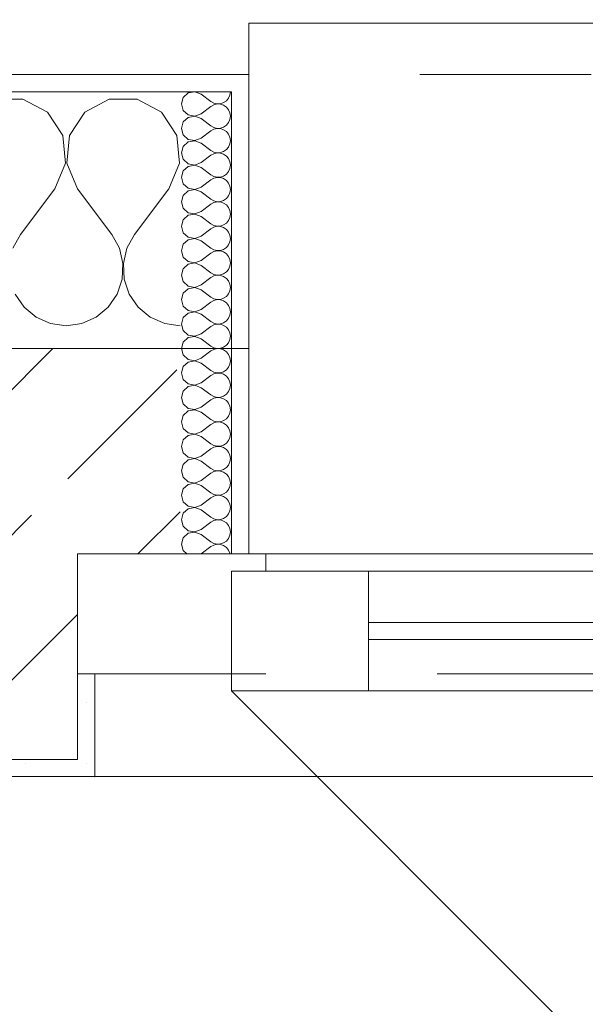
# Model space of a CAD drawing. Header units: metres. Extents: x -3.6 to 84.5, y -11 to 16.8.
# Tile 266 of 656: x 19.106 to 19.437, y 13.312 to 13.887. Entities that reach past the tile are written whole.
import ezdxf

# ---------------------------------------------------------------- set-up
doc = ezdxf.new("R2010")
doc.units = ezdxf.units.M
doc.header["$MEASUREMENT"] = 0
for name, pattern in [('Strichlinie eng', [0.115, 0.075, -0.04]), ('Untersicht', [0.1, 0.075, -0.025]), ('Wipeout_Contour', [1, 0, -1])]:
    doc.linetypes.add(name, pattern=pattern)
for name, color, linetype in [('152 - Bemaßung_ Beschriftung.Ausbau', 7, 'Continuous'), ('603 - Struktur.Bodenplatte_ Decke Roh', 7, 'Continuous'), ('604 - Struktur.Wand Aussen', 7, 'Continuous'), ('650 - Abdeckung.Fußboden Aufbau', 7, 'Continuous'), ('Neubau_653 - Abdeckung.TB Verkofferung', 7, 'Continuous')]:
    doc.layers.add(name, color=color, linetype=linetype)
doc.styles.add('ERSTELLTER_STIL_2', font='txt')
doc.dimstyles.new('ERSTELLTER_STIL__1', dxfattribs={"dimtxt": 0.1, "dimasz": 0.0532, "dimexe": 0.18, "dimexo": 0.0625, "dimgap": 0, "dimtad": 1, "dimzin": 0, "dimdsep": 46, "dimtxsty": 'ERSTELLTER_STIL_2', "dimblk": 'ARROWHEAD_2', "dimblk1": 'ARROWHEAD_2', "dimblk2": 'ARROWHEAD_2', "dimcen": 0.09, "dimse1": 1, "dimse2": 1, "dimclrd": 7, "dimclre": 7, "dimclrt": 7, "dimazin": 0, "dimtfac": 1, "dimtdec": 4, "dimtmove": 0, "dimatfit": 3, "dimfxl": 1, "dimtolj": 1, "dimtzin": 0, "dimarcsym": 0})
doc.dimstyles.new('ERSTELLTER_STIL__3', dxfattribs={"dimtxt": 0.1, "dimasz": 0.0532, "dimexe": 0.18, "dimexo": 0.0625, "dimgap": 0, "dimtad": 1, "dimtih": 1, "dimtoh": 1, "dimzin": 0, "dimdsep": 46, "dimtxsty": 'ERSTELLTER_STIL_2', "dimblk": 'ARROWHEAD_2', "dimblk1": 'ARROWHEAD_2', "dimblk2": 'ARROWHEAD_2', "dimcen": 0.09, "dimse1": 1, "dimse2": 1, "dimclrd": 7, "dimclre": 7, "dimclrt": 7, "dimazin": 0, "dimtfac": 1, "dimtdec": 4, "dimtmove": 0, "dimatfit": 3, "dimfxl": 1, "dimtolj": 1, "dimtzin": 0, "dimarcsym": 0})
pattern_1 = [(0, (0, 0), (0, 0.08660254), [0, -0.05]), (0, (0.025, 0.0433), (0, 0.08660254), [0, -0.05])]
pattern_2 = [(45, (0, 0), (-0.01767767, 0.01767767), [0, -0.025])]

# ---------------------------------------------------------------- blocks, each defined once
blk = doc.blocks.new('*X37')
at = {"layer": '604 - Struktur.Wand Aussen', "color": 7, "linetype": 'Continuous', "lineweight": 5}
for p, q in [((19.10812, 13.84066), (19.09188, 13.84066)), ((19.12243, 13.83299), (19.10812, 13.84066)), ((19.15855, 13.84066), (19.14424, 13.83299)), ((19.17479, 13.84066), (19.15855, 13.84066)), ((19.1891, 13.83299), (19.17479, 13.84066)), ((19.13142, 13.81947), (19.12243, 13.83299)), ((19.14424, 13.83299), (19.13525, 13.81947)), ((19.19808, 13.81947), (19.1891, 13.83299)), ((19.13295, 13.8033), (19.13142, 13.81947)), ((19.13525, 13.81947), (19.13371, 13.8033)), ((19.19962, 13.8033), (19.19808, 13.81947)), ((19.12667, 13.78833), (19.13295, 13.8033)), ((19.13371, 13.8033), (19.14, 13.78833)), ((19.19333, 13.78833), (19.19962, 13.8033)), ((19.12667, 13.78833), (19.10667, 13.76167)), ((19.14, 13.78833), (19.16, 13.76167)), ((19.19333, 13.78833), (19.17333, 13.76167)), ((19.10667, 13.76167), (19.10222, 13.75362)), ((19.16445, 13.75362), (19.16, 13.76167)), ((19.17333, 13.76167), (19.16888, 13.75362)), ((19.16653, 13.74466), (19.16445, 13.75362)), ((19.16888, 13.75362), (19.1668, 13.74466)), ((19.16609, 13.73547), (19.16653, 13.74466)), ((19.1668, 13.74466), (19.16725, 13.73547)), ((19.16315, 13.72676), (19.16609, 13.73547)), ((19.16725, 13.73547), (19.17019, 13.72676)), ((19.10352, 13.72676), (19.10873, 13.71918)), ((19.15794, 13.71918), (19.16315, 13.72676)), ((19.17019, 13.72676), (19.17539, 13.71918)), ((19.10873, 13.71918), (19.11581, 13.71331)), ((19.15086, 13.71331), (19.15794, 13.71918)), ((19.17539, 13.71918), (19.18248, 13.71331)), ((19.11581, 13.71331), (19.12422, 13.7096)), ((19.14244, 13.7096), (19.15086, 13.71331)), ((19.18248, 13.71331), (19.19089, 13.7096)), ((19.12422, 13.7096), (19.13333, 13.70833)), ((19.13333, 13.70833), (19.14244, 13.7096)), ((19.19089, 13.7096), (19.2, 13.70833))]:
    blk.add_line(p, q, dxfattribs=at)
blk = doc.blocks.new('*X59')
at = {"layer": '604 - Struktur.Wand Aussen', "color": 7, "linetype": 'Continuous', "lineweight": 5}
for p, q in [((19.20466, 13.84425), (19.20178, 13.84161)), ((19.2085, 13.84497), (19.20466, 13.84425)), ((19.21214, 13.84357), (19.2085, 13.84497)), ((19.21214, 13.84357), (19.21786, 13.83929)), ((19.22822, 13.84124), (19.22901, 13.84305)), ((19.22901, 13.84305), (19.22929, 13.845)), ((19.20178, 13.84161), (19.20071, 13.83786)), ((19.20071, 13.83786), (19.20178, 13.8341)), ((19.21214, 13.83214), (19.21786, 13.83643)), ((19.21786, 13.83929), (19.21958, 13.83833)), ((19.21958, 13.83738), (19.21786, 13.83643)), ((19.21958, 13.83833), (19.2215, 13.83789)), ((19.2215, 13.83783), (19.21958, 13.83738)), ((19.2215, 13.83789), (19.22347, 13.83798)), ((19.22347, 13.83773), (19.2215, 13.83783)), ((19.22347, 13.83798), (19.22534, 13.83861)), ((19.22534, 13.8371), (19.22347, 13.83773)), ((19.22534, 13.83861), (19.22696, 13.83973)), ((19.22696, 13.83599), (19.22534, 13.8371)), ((19.22696, 13.83973), (19.22822, 13.84124)), ((19.20178, 13.8341), (19.20466, 13.83147)), ((19.20466, 13.83147), (19.2085, 13.83074)), ((19.2085, 13.83069), (19.20466, 13.82996)), ((19.2085, 13.83074), (19.21214, 13.83214)), ((19.21214, 13.82929), (19.2085, 13.83069)), ((19.22822, 13.83447), (19.22696, 13.83599)), ((19.22901, 13.83267), (19.22822, 13.83447)), ((19.22929, 13.83071), (19.22901, 13.83267)), ((19.22901, 13.82876), (19.22929, 13.83071)), ((19.20178, 13.82733), (19.20071, 13.82357)), ((19.20466, 13.82996), (19.20178, 13.82733)), ((19.21214, 13.82929), (19.21786, 13.825)), ((19.21786, 13.825), (19.21958, 13.82405)), ((19.22534, 13.82433), (19.22696, 13.82544)), ((19.22696, 13.82544), (19.22822, 13.82696)), ((19.22822, 13.82696), (19.22901, 13.82876)), ((19.20071, 13.82357), (19.20178, 13.81982)), ((19.20178, 13.81982), (19.20466, 13.81718)), ((19.21214, 13.81786), (19.21786, 13.82214)), ((19.21958, 13.8231), (19.21786, 13.82214)), ((19.21958, 13.82405), (19.2215, 13.8236)), ((19.2215, 13.82354), (19.21958, 13.8231)), ((19.2215, 13.8236), (19.22347, 13.8237)), ((19.22347, 13.82345), (19.2215, 13.82354)), ((19.22347, 13.8237), (19.22534, 13.82433)), ((19.22534, 13.82282), (19.22347, 13.82345)), ((19.22696, 13.8217), (19.22534, 13.82282)), ((19.22822, 13.82018), (19.22696, 13.8217)), ((19.22901, 13.81838), (19.22822, 13.82018)), ((19.20466, 13.81567), (19.20178, 13.81304)), ((19.20466, 13.81718), (19.2085, 13.81646)), ((19.2085, 13.8164), (19.20466, 13.81567)), ((19.2085, 13.81646), (19.21214, 13.81786)), ((19.21214, 13.815), (19.2085, 13.8164)), ((19.21214, 13.815), (19.21786, 13.81071)), ((19.22822, 13.81267), (19.22901, 13.81448)), ((19.22929, 13.81643), (19.22901, 13.81838)), ((19.22901, 13.81448), (19.22929, 13.81643)), ((19.20178, 13.81304), (19.20071, 13.80929)), ((19.20071, 13.80929), (19.20178, 13.80553)), ((19.21214, 13.80357), (19.21786, 13.80786)), ((19.21786, 13.81071), (19.21958, 13.80976)), ((19.21958, 13.80881), (19.21786, 13.80786)), ((19.21958, 13.80976), (19.2215, 13.80931)), ((19.2215, 13.80926), (19.21958, 13.80881)), ((19.2215, 13.80931), (19.22347, 13.80941)), ((19.22347, 13.80916), (19.2215, 13.80926)), ((19.22347, 13.80941), (19.22534, 13.81004)), ((19.22534, 13.80853), (19.22347, 13.80916)), ((19.22534, 13.81004), (19.22696, 13.81116)), ((19.22696, 13.80742), (19.22534, 13.80853)), ((19.22696, 13.81116), (19.22822, 13.81267)), ((19.22822, 13.8059), (19.22696, 13.80742)), ((19.20178, 13.80553), (19.20466, 13.8029)), ((19.20466, 13.8029), (19.2085, 13.80217)), ((19.2085, 13.80211), (19.20466, 13.80139)), ((19.2085, 13.80217), (19.21214, 13.80357)), ((19.21214, 13.80071), (19.2085, 13.80211)), ((19.22901, 13.80409), (19.22822, 13.8059)), ((19.22929, 13.80214), (19.22901, 13.80409)), ((19.22901, 13.80019), (19.22929, 13.80214)), ((19.20178, 13.79876), (19.20071, 13.795)), ((19.20466, 13.80139), (19.20178, 13.79876)), ((19.21214, 13.80071), (19.21786, 13.79643)), ((19.21786, 13.79643), (19.21958, 13.79547)), ((19.22534, 13.79575), (19.22696, 13.79687)), ((19.22696, 13.79687), (19.22822, 13.79839)), ((19.22822, 13.79839), (19.22901, 13.80019)), ((19.20071, 13.795), (19.20178, 13.79124)), ((19.20178, 13.79124), (19.20466, 13.78861)), ((19.21214, 13.78929), (19.21786, 13.79357)), ((19.21958, 13.79453), (19.21786, 13.79357)), ((19.21958, 13.79547), (19.2215, 13.79503)), ((19.2215, 13.79497), (19.21958, 13.79453)), ((19.2215, 13.79503), (19.22347, 13.79512)), ((19.22347, 13.79488), (19.2215, 13.79497)), ((19.22347, 13.79512), (19.22534, 13.79575)), ((19.22534, 13.79425), (19.22347, 13.79488)), ((19.22696, 13.79313), (19.22534, 13.79425)), ((19.22822, 13.79161), (19.22696, 13.79313)), ((19.22901, 13.78981), (19.22822, 13.79161)), ((19.20178, 13.78447), (19.20071, 13.78071)), ((19.20466, 13.7871), (19.20178, 13.78447)), ((19.20466, 13.78861), (19.2085, 13.78789)), ((19.2085, 13.78783), (19.20466, 13.7871)), ((19.2085, 13.78789), (19.21214, 13.78929)), ((19.21214, 13.78643), (19.2085, 13.78783)), ((19.21214, 13.78643), (19.21786, 13.78214)), ((19.22822, 13.7841), (19.22901, 13.78591)), ((19.22929, 13.78786), (19.22901, 13.78981)), ((19.22901, 13.78591), (19.22929, 13.78786)), ((19.20071, 13.78071), (19.20178, 13.77696)), ((19.21214, 13.775), (19.21786, 13.77929)), ((19.21786, 13.78214), (19.21958, 13.78119)), ((19.21958, 13.78024), (19.21786, 13.77929)), ((19.21958, 13.78119), (19.2215, 13.78074)), ((19.2215, 13.78069), (19.21958, 13.78024)), ((19.2215, 13.78074), (19.22347, 13.78084)), ((19.22347, 13.78059), (19.2215, 13.78069)), ((19.22347, 13.78084), (19.22534, 13.78147)), ((19.22534, 13.77996), (19.22347, 13.78059)), ((19.22534, 13.78147), (19.22696, 13.78258)), ((19.22696, 13.77884), (19.22534, 13.77996)), ((19.22696, 13.78258), (19.22822, 13.7841)), ((19.22822, 13.77733), (19.22696, 13.77884)), ((19.20178, 13.77696), (19.20466, 13.77433)), ((19.20466, 13.77433), (19.2085, 13.7736)), ((19.2085, 13.77354), (19.20466, 13.77282)), ((19.2085, 13.7736), (19.21214, 13.775)), ((19.21214, 13.77214), (19.2085, 13.77354)), ((19.22901, 13.77552), (19.22822, 13.77733)), ((19.22929, 13.77357), (19.22901, 13.77552)), ((19.22901, 13.77162), (19.22929, 13.77357)), ((19.20178, 13.77018), (19.20071, 13.76643)), ((19.20466, 13.77282), (19.20178, 13.77018)), ((19.21214, 13.77214), (19.21786, 13.76786)), ((19.21786, 13.76786), (19.21958, 13.7669)), ((19.22347, 13.76655), (19.22534, 13.76718)), ((19.22534, 13.76718), (19.22696, 13.7683)), ((19.22696, 13.7683), (19.22822, 13.76982)), ((19.22822, 13.76982), (19.22901, 13.77162)), ((19.20071, 13.76643), (19.20178, 13.76267)), ((19.20178, 13.76267), (19.20466, 13.76004)), ((19.21214, 13.76071), (19.21786, 13.765)), ((19.21958, 13.76595), (19.21786, 13.765)), ((19.21958, 13.7669), (19.2215, 13.76646)), ((19.2215, 13.7664), (19.21958, 13.76595)), ((19.2215, 13.76646), (19.22347, 13.76655)), ((19.22347, 13.7663), (19.2215, 13.7664)), ((19.22534, 13.76567), (19.22347, 13.7663)), ((19.22696, 13.76456), (19.22534, 13.76567)), ((19.22822, 13.76304), (19.22696, 13.76456)), ((19.22901, 13.76124), (19.22822, 13.76304)), ((19.20178, 13.7559), (19.20071, 13.75214)), ((19.20466, 13.75853), (19.20178, 13.7559)), ((19.20466, 13.76004), (19.2085, 13.75931)), ((19.2085, 13.75926), (19.20466, 13.75853)), ((19.2085, 13.75931), (19.21214, 13.76071)), ((19.21214, 13.75786), (19.2085, 13.75926)), ((19.21214, 13.75786), (19.21786, 13.75357)), ((19.22822, 13.75553), (19.22901, 13.75733)), ((19.22929, 13.75929), (19.22901, 13.76124)), ((19.22901, 13.75733), (19.22929, 13.75929)), ((19.20071, 13.75214), (19.20178, 13.74839)), ((19.21214, 13.74643), (19.21786, 13.75071)), ((19.21786, 13.75357), (19.21958, 13.75262)), ((19.21958, 13.75167), (19.21786, 13.75071)), ((19.21958, 13.75262), (19.2215, 13.75217)), ((19.2215, 13.75211), (19.21958, 13.75167)), ((19.2215, 13.75217), (19.22347, 13.75227)), ((19.22347, 13.75202), (19.2215, 13.75211)), ((19.22347, 13.75227), (19.22534, 13.7529)), ((19.22534, 13.75139), (19.22347, 13.75202)), ((19.22534, 13.7529), (19.22696, 13.75401)), ((19.22696, 13.75027), (19.22534, 13.75139)), ((19.22696, 13.75401), (19.22822, 13.75553)), ((19.22822, 13.74876), (19.22696, 13.75027)), ((19.20178, 13.74839), (19.20466, 13.74575)), ((19.20466, 13.74425), (19.20178, 13.74161)), ((19.20466, 13.74575), (19.2085, 13.74503)), ((19.2085, 13.74497), (19.20466, 13.74425)), ((19.2085, 13.74503), (19.21214, 13.74643)), ((19.21214, 13.74357), (19.2085, 13.74497)), ((19.22901, 13.74695), (19.22822, 13.74876)), ((19.22929, 13.745), (19.22901, 13.74695)), ((19.22901, 13.74305), (19.22929, 13.745)), ((19.20178, 13.74161), (19.20071, 13.73786)), ((19.21214, 13.74357), (19.21786, 13.73929)), ((19.21786, 13.73929), (19.21958, 13.73833)), ((19.22347, 13.73798), (19.22534, 13.73861)), ((19.22534, 13.73861), (19.22696, 13.73973)), ((19.22696, 13.73973), (19.22822, 13.74124)), ((19.22822, 13.74124), (19.22901, 13.74305)), ((19.20071, 13.73786), (19.20178, 13.7341)), ((19.20178, 13.7341), (19.20466, 13.73147)), ((19.21214, 13.73214), (19.21786, 13.73643)), ((19.21958, 13.73738), (19.21786, 13.73643)), ((19.21958, 13.73833), (19.2215, 13.73789)), ((19.2215, 13.73783), (19.21958, 13.73738)), ((19.2215, 13.73789), (19.22347, 13.73798)), ((19.22347, 13.73773), (19.2215, 13.73783)), ((19.22534, 13.7371), (19.22347, 13.73773)), ((19.22696, 13.73599), (19.22534, 13.7371)), ((19.22822, 13.73447), (19.22696, 13.73599)), ((19.22901, 13.73267), (19.22822, 13.73447)), ((19.22929, 13.73071), (19.22901, 13.73267)), ((19.20178, 13.72733), (19.20071, 13.72357)), ((19.20466, 13.72996), (19.20178, 13.72733)), ((19.20466, 13.73147), (19.2085, 13.73074)), ((19.2085, 13.73069), (19.20466, 13.72996)), ((19.2085, 13.73074), (19.21214, 13.73214)), ((19.21214, 13.72929), (19.2085, 13.73069)), ((19.21214, 13.72929), (19.21786, 13.725)), ((19.22696, 13.72544), (19.22822, 13.72696)), ((19.22822, 13.72696), (19.22901, 13.72876)), ((19.22901, 13.72876), (19.22929, 13.73071)), ((19.20071, 13.72357), (19.20178, 13.71982)), ((19.21214, 13.71786), (19.21786, 13.72214)), ((19.21786, 13.725), (19.21958, 13.72405)), ((19.21958, 13.7231), (19.21786, 13.72214)), ((19.21958, 13.72405), (19.2215, 13.7236)), ((19.2215, 13.72354), (19.21958, 13.7231)), ((19.2215, 13.7236), (19.22347, 13.7237)), ((19.22347, 13.72345), (19.2215, 13.72354)), ((19.22347, 13.7237), (19.22534, 13.72433)), ((19.22534, 13.72282), (19.22347, 13.72345)), ((19.22534, 13.72433), (19.22696, 13.72544)), ((19.22696, 13.7217), (19.22534, 13.72282)), ((19.22822, 13.72018), (19.22696, 13.7217)), ((19.20178, 13.71982), (19.20466, 13.71718)), ((19.20466, 13.71567), (19.20178, 13.71304)), ((19.20466, 13.71718), (19.2085, 13.71646)), ((19.2085, 13.7164), (19.20466, 13.71567)), ((19.2085, 13.71646), (19.21214, 13.71786)), ((19.21214, 13.715), (19.2085, 13.7164)), ((19.22901, 13.71838), (19.22822, 13.72018)), ((19.22929, 13.71643), (19.22901, 13.71838)), ((19.22901, 13.71448), (19.22929, 13.71643)), ((19.20178, 13.71304), (19.20071, 13.70929)), ((19.21214, 13.715), (19.21786, 13.71071)), ((19.21786, 13.71071), (19.21958, 13.70976)), ((19.21958, 13.70976), (19.2215, 13.70931)), ((19.22347, 13.70941), (19.22534, 13.71004)), ((19.22534, 13.71004), (19.22696, 13.71116)), ((19.22696, 13.71116), (19.22822, 13.71267)), ((19.22822, 13.71267), (19.22901, 13.71448)), ((19.20071, 13.70929), (19.20178, 13.70553)), ((19.20178, 13.70553), (19.20466, 13.7029)), ((19.21214, 13.70357), (19.21786, 13.70786)), ((19.21958, 13.70881), (19.21786, 13.70786)), ((19.2215, 13.70926), (19.21958, 13.70881)), ((19.2215, 13.70931), (19.22347, 13.70941)), ((19.22347, 13.70916), (19.2215, 13.70926)), ((19.22534, 13.70853), (19.22347, 13.70916)), ((19.22696, 13.70742), (19.22534, 13.70853)), ((19.22822, 13.7059), (19.22696, 13.70742)), ((19.22901, 13.70409), (19.22822, 13.7059)), ((19.22929, 13.70214), (19.22901, 13.70409)), ((19.20178, 13.69876), (19.20071, 13.695)), ((19.20466, 13.70139), (19.20178, 13.69876)), ((19.20466, 13.7029), (19.2085, 13.70217)), ((19.2085, 13.70211), (19.20466, 13.70139)), ((19.2085, 13.70217), (19.21214, 13.70357)), ((19.21214, 13.70071), (19.2085, 13.70211)), ((19.21214, 13.70071), (19.21786, 13.69643)), ((19.22696, 13.69687), (19.22822, 13.69839)), ((19.22822, 13.69839), (19.22901, 13.70019)), ((19.22901, 13.70019), (19.22929, 13.70214)), ((19.20071, 13.695), (19.20178, 13.69124)), ((19.21214, 13.68929), (19.21786, 13.69357)), ((19.21786, 13.69643), (19.21958, 13.69547)), ((19.21958, 13.69453), (19.21786, 13.69357)), ((19.21958, 13.69547), (19.2215, 13.69503)), ((19.2215, 13.69497), (19.21958, 13.69453)), ((19.2215, 13.69503), (19.22347, 13.69512)), ((19.22347, 13.69488), (19.2215, 13.69497)), ((19.22347, 13.69512), (19.22534, 13.69575)), ((19.22534, 13.69425), (19.22347, 13.69488)), ((19.22534, 13.69575), (19.22696, 13.69687)), ((19.22696, 13.69313), (19.22534, 13.69425)), ((19.22822, 13.69161), (19.22696, 13.69313)), ((19.20178, 13.69124), (19.20466, 13.68861)), ((19.20466, 13.6871), (19.20178, 13.68447)), ((19.20466, 13.68861), (19.2085, 13.68789)), ((19.2085, 13.68783), (19.20466, 13.6871)), ((19.2085, 13.68789), (19.21214, 13.68929)), ((19.21214, 13.68643), (19.2085, 13.68783)), ((19.22901, 13.68981), (19.22822, 13.69161)), ((19.22929, 13.68786), (19.22901, 13.68981)), ((19.22901, 13.68591), (19.22929, 13.68786)), ((19.20178, 13.68447), (19.20071, 13.68071)), ((19.21214, 13.68643), (19.21786, 13.68214)), ((19.21786, 13.68214), (19.21958, 13.68119)), ((19.21958, 13.68119), (19.2215, 13.68074)), ((19.22347, 13.68084), (19.22534, 13.68147)), ((19.22534, 13.68147), (19.22696, 13.68258)), ((19.22696, 13.68258), (19.22822, 13.6841)), ((19.22822, 13.6841), (19.22901, 13.68591)), ((19.20071, 13.68071), (19.20178, 13.67696)), ((19.20178, 13.67696), (19.20466, 13.67433)), ((19.21214, 13.675), (19.21786, 13.67929)), ((19.21958, 13.68024), (19.21786, 13.67929)), ((19.2215, 13.68069), (19.21958, 13.68024)), ((19.2215, 13.68074), (19.22347, 13.68084)), ((19.22347, 13.68059), (19.2215, 13.68069)), ((19.22534, 13.67996), (19.22347, 13.68059)), ((19.22696, 13.67884), (19.22534, 13.67996)), ((19.22822, 13.67733), (19.22696, 13.67884)), ((19.22901, 13.67552), (19.22822, 13.67733)), ((19.22929, 13.67357), (19.22901, 13.67552)), ((19.20178, 13.67018), (19.20071, 13.66643)), ((19.20466, 13.67282), (19.20178, 13.67018)), ((19.20466, 13.67433), (19.2085, 13.6736)), ((19.2085, 13.67354), (19.20466, 13.67282)), ((19.2085, 13.6736), (19.21214, 13.675)), ((19.21214, 13.67214), (19.2085, 13.67354)), ((19.21214, 13.67214), (19.21786, 13.66786)), ((19.22696, 13.6683), (19.22822, 13.66982)), ((19.22822, 13.66982), (19.22901, 13.67162)), ((19.22901, 13.67162), (19.22929, 13.67357)), ((19.20071, 13.66643), (19.20178, 13.66267)), ((19.21214, 13.66071), (19.21786, 13.665)), ((19.21786, 13.66786), (19.21958, 13.6669)), ((19.21958, 13.66595), (19.21786, 13.665)), ((19.21958, 13.6669), (19.2215, 13.66646)), ((19.2215, 13.6664), (19.21958, 13.66595)), ((19.2215, 13.66646), (19.22347, 13.66655)), ((19.22347, 13.6663), (19.2215, 13.6664)), ((19.22347, 13.66655), (19.22534, 13.66718)), ((19.22534, 13.66567), (19.22347, 13.6663)), ((19.22534, 13.66718), (19.22696, 13.6683)), ((19.22696, 13.66456), (19.22534, 13.66567)), ((19.22822, 13.66304), (19.22696, 13.66456)), ((19.20178, 13.66267), (19.20466, 13.66004)), ((19.20466, 13.65853), (19.20178, 13.6559)), ((19.20466, 13.66004), (19.2085, 13.65931)), ((19.2085, 13.65926), (19.20466, 13.65853)), ((19.2085, 13.65931), (19.21214, 13.66071)), ((19.21214, 13.65786), (19.2085, 13.65926)), ((19.21214, 13.65786), (19.21786, 13.65357)), ((19.22901, 13.66124), (19.22822, 13.66304)), ((19.22929, 13.65929), (19.22901, 13.66124)), ((19.22901, 13.65733), (19.22929, 13.65929)), ((19.20178, 13.6559), (19.20071, 13.65214)), ((19.20071, 13.65214), (19.20178, 13.64839)), ((19.21786, 13.65357), (19.21958, 13.65262)), ((19.21958, 13.65262), (19.2215, 13.65217)), ((19.2215, 13.65211), (19.21958, 13.65167)), ((19.2215, 13.65217), (19.22347, 13.65227)), ((19.22347, 13.65202), (19.2215, 13.65211)), ((19.22347, 13.65227), (19.22534, 13.6529)), ((19.22534, 13.6529), (19.22696, 13.65401)), ((19.22696, 13.65401), (19.22822, 13.65553)), ((19.22822, 13.65553), (19.22901, 13.65733)), ((19.20178, 13.64839), (19.20466, 13.64575)), ((19.2085, 13.64503), (19.21214, 13.64643)), ((19.21214, 13.64643), (19.21786, 13.65071)), ((19.21958, 13.65167), (19.21786, 13.65071)), ((19.22534, 13.65139), (19.22347, 13.65202)), ((19.22696, 13.65027), (19.22534, 13.65139)), ((19.22822, 13.64876), (19.22696, 13.65027)), ((19.22901, 13.64695), (19.22822, 13.64876)), ((19.22929, 13.645), (19.22901, 13.64695)), ((19.20178, 13.64161), (19.20071, 13.63786)), ((19.20466, 13.64425), (19.20178, 13.64161)), ((19.20466, 13.64575), (19.2085, 13.64503)), ((19.2085, 13.64497), (19.20466, 13.64425)), ((19.21214, 13.64357), (19.2085, 13.64497)), ((19.21214, 13.64357), (19.21786, 13.63929)), ((19.22696, 13.63973), (19.22822, 13.64124)), ((19.22822, 13.64124), (19.22901, 13.64305)), ((19.22901, 13.64305), (19.22929, 13.645)), ((19.20071, 13.63786), (19.20178, 13.6341)), ((19.21214, 13.63214), (19.21786, 13.63643)), ((19.21786, 13.63929), (19.21958, 13.63833)), ((19.21958, 13.63738), (19.21786, 13.63643)), ((19.21958, 13.63833), (19.2215, 13.63789)), ((19.2215, 13.63783), (19.21958, 13.63738)), ((19.2215, 13.63789), (19.22347, 13.63798)), ((19.22347, 13.63773), (19.2215, 13.63783)), ((19.22347, 13.63798), (19.22534, 13.63861)), ((19.22534, 13.6371), (19.22347, 13.63773)), ((19.22534, 13.63861), (19.22696, 13.63973)), ((19.22696, 13.63599), (19.22534, 13.6371)), ((19.22822, 13.63447), (19.22696, 13.63599)), ((19.20178, 13.6341), (19.20466, 13.63147)), ((19.20466, 13.62996), (19.20178, 13.62733)), ((19.20466, 13.63147), (19.2085, 13.63074)), ((19.2085, 13.63069), (19.20466, 13.62996)), ((19.2085, 13.63074), (19.21214, 13.63214)), ((19.21214, 13.62929), (19.2085, 13.63069)), ((19.21214, 13.62929), (19.21786, 13.625)), ((19.22901, 13.63267), (19.22822, 13.63447)), ((19.22929, 13.63071), (19.22901, 13.63267)), ((19.22901, 13.62876), (19.22929, 13.63071)), ((19.20178, 13.62733), (19.20071, 13.62357)), ((19.20071, 13.62357), (19.20178, 13.61982)), ((19.21786, 13.625), (19.21958, 13.62405)), ((19.21958, 13.62405), (19.2215, 13.6236)), ((19.2215, 13.62354), (19.21958, 13.6231)), ((19.2215, 13.6236), (19.22347, 13.6237)), ((19.22347, 13.62345), (19.2215, 13.62354)), ((19.22347, 13.6237), (19.22534, 13.62433)), ((19.22534, 13.62282), (19.22347, 13.62345)), ((19.22534, 13.62433), (19.22696, 13.62544)), ((19.22696, 13.62544), (19.22822, 13.62696)), ((19.22822, 13.62696), (19.22901, 13.62876)), ((19.20178, 13.61982), (19.20466, 13.61718)), ((19.2085, 13.61646), (19.21214, 13.61786)), ((19.21214, 13.61786), (19.21786, 13.62214)), ((19.21958, 13.6231), (19.21786, 13.62214)), ((19.22696, 13.6217), (19.22534, 13.62282)), ((19.22822, 13.62018), (19.22696, 13.6217)), ((19.22901, 13.61838), (19.22822, 13.62018)), ((19.22929, 13.61643), (19.22901, 13.61838)), ((19.20178, 13.61304), (19.20071, 13.60929)), ((19.20466, 13.61567), (19.20178, 13.61304)), ((19.20466, 13.61718), (19.2085, 13.61646)), ((19.2085, 13.6164), (19.20466, 13.61567)), ((19.21214, 13.615), (19.2085, 13.6164)), ((19.21214, 13.615), (19.21786, 13.61071)), ((19.22696, 13.61116), (19.22822, 13.61267)), ((19.22822, 13.61267), (19.22901, 13.61448)), ((19.22901, 13.61448), (19.22929, 13.61643)), ((19.20071, 13.60929), (19.20178, 13.60553)), ((19.21214, 13.60357), (19.21786, 13.60786)), ((19.21786, 13.61071), (19.21958, 13.60976)), ((19.21958, 13.60881), (19.21786, 13.60786)), ((19.21958, 13.60976), (19.2215, 13.60931)), ((19.2215, 13.60926), (19.21958, 13.60881)), ((19.2215, 13.60931), (19.22347, 13.60941)), ((19.22347, 13.60916), (19.2215, 13.60926)), ((19.22347, 13.60941), (19.22534, 13.61004)), ((19.22534, 13.60853), (19.22347, 13.60916)), ((19.22534, 13.61004), (19.22696, 13.61116)), ((19.22696, 13.60742), (19.22534, 13.60853)), ((19.22822, 13.6059), (19.22696, 13.60742)), ((19.20178, 13.60553), (19.20466, 13.6029)), ((19.20466, 13.60139), (19.20178, 13.59876)), ((19.20466, 13.6029), (19.2085, 13.60217)), ((19.2085, 13.60211), (19.20466, 13.60139)), ((19.2085, 13.60217), (19.21214, 13.60357)), ((19.21214, 13.60071), (19.2085, 13.60211)), ((19.21214, 13.60071), (19.21786, 13.59643)), ((19.22901, 13.60409), (19.22822, 13.6059)), ((19.22929, 13.60214), (19.22901, 13.60409)), ((19.22901, 13.60019), (19.22929, 13.60214)), ((19.20178, 13.59876), (19.20071, 13.595)), ((19.20071, 13.595), (19.20178, 13.59124)), ((19.21786, 13.59643), (19.21958, 13.59547)), ((19.21958, 13.59547), (19.2215, 13.59503)), ((19.2215, 13.59497), (19.21958, 13.59453)), ((19.2215, 13.59503), (19.22347, 13.59512)), ((19.22347, 13.59488), (19.2215, 13.59497)), ((19.22347, 13.59512), (19.22534, 13.59575)), ((19.22534, 13.59425), (19.22347, 13.59488)), ((19.22534, 13.59575), (19.22696, 13.59687)), ((19.22696, 13.59687), (19.22822, 13.59839)), ((19.22822, 13.59839), (19.22901, 13.60019)), ((19.20178, 13.59124), (19.20466, 13.58861)), ((19.2085, 13.58789), (19.21214, 13.58929)), ((19.21214, 13.58929), (19.21786, 13.59357)), ((19.21958, 13.59453), (19.21786, 13.59357)), ((19.22696, 13.59313), (19.22534, 13.59425)), ((19.22822, 13.59161), (19.22696, 13.59313)), ((19.22901, 13.58981), (19.22822, 13.59161)), ((19.22929, 13.58786), (19.22901, 13.58981)), ((19.20178, 13.58447), (19.20071, 13.58071)), ((19.20466, 13.5871), (19.20178, 13.58447)), ((19.20466, 13.58861), (19.2085, 13.58789)), ((19.2085, 13.58783), (19.20466, 13.5871)), ((19.21214, 13.58643), (19.2085, 13.58783)), ((19.21214, 13.58643), (19.21786, 13.58214)), ((19.22696, 13.58258), (19.22822, 13.5841)), ((19.22822, 13.5841), (19.22901, 13.58591)), ((19.22901, 13.58591), (19.22929, 13.58786)), ((19.20071, 13.58071), (19.20178, 13.57696)), ((19.21214, 13.575), (19.21786, 13.57929)), ((19.21786, 13.58214), (19.21958, 13.58119)), ((19.21958, 13.58024), (19.21786, 13.57929)), ((19.21958, 13.58119), (19.2215, 13.58074)), ((19.2215, 13.58069), (19.21958, 13.58024)), ((19.2215, 13.58074), (19.22347, 13.58084)), ((19.22347, 13.58059), (19.2215, 13.58069)), ((19.22347, 13.58084), (19.22534, 13.58147)), ((19.22534, 13.57996), (19.22347, 13.58059)), ((19.22534, 13.58147), (19.22696, 13.58258)), ((19.22696, 13.57884), (19.22534, 13.57996)), ((19.22822, 13.57733), (19.22696, 13.57884)), ((19.20178, 13.57696), (19.20392, 13.575)), ((19.22901, 13.57552), (19.22822, 13.57733)), ((19.22909, 13.575), (19.22901, 13.57552))]:
    blk.add_line(p, q, dxfattribs=at)
blk = doc.blocks.new('*D332')
at = {"layer": '152 - Bemaßung_ Beschriftung.Ausbau', "color": 7, "linetype": 'Continuous', "lineweight": 5}
for p, q in [((17.94, 14.8025), (17.94, 14.9075)), ((15.56021, 14.89), (15.51979, 14.82)), ((17.96021, 14.89), (17.91979, 14.82)), ((15.54, 14.855), (17.94, 14.855)), ((17.94, 14.855), (19.14, 14.855))]:
    blk.add_line(p, q, dxfattribs=at)
at = {"layer": '152 - Bemaßung_ Beschriftung.Ausbau', "color": 7, "lineweight": 5, "char_height": 0.1, "attachment_point": 7, "style": 'ERSTELLTER_STIL_2'}
for s, insert in [('\\A1;{\\pql;\\fArial|b0|i0|c0|p38;2,40}', (16.60697, 14.875)), ('\\A1;{\\pql;\\fArial|b0|i0|c0|p38;2,01}', (16.60697, 14.735))]:
    blk.add_mtext(s, dxfattribs=dict(at, insert=insert))
blk = doc.blocks.new('ARROWHEAD_2')
at = {"color": 0, "linetype": 'Continuous', "lineweight": 0}
for p, q in [((-0.378, -0.655), (0.378, 0.655)), ((0, 0), (-1, 0))]:
    blk.add_line(p, q, dxfattribs=at)
blk = doc.blocks.new('*D333')
at = {"layer": '152 - Bemaßung_ Beschriftung.Ausbau', "color": 7, "linetype": 'Continuous', "lineweight": 5}
for p, q in [((19.14, 14.8025), (19.14, 14.9075)), ((17.96021, 14.89), (17.91979, 14.82)), ((19.16021, 14.89), (19.11979, 14.82)), ((17.94, 14.855), (19.14, 14.855)), ((19.14, 14.855), (21.54, 14.855))]:
    blk.add_line(p, q, dxfattribs=at)
at = {"layer": '152 - Bemaßung_ Beschriftung.Ausbau', "color": 7, "lineweight": 5, "insert": (18.40697, 14.875), "char_height": 0.1, "attachment_point": 7, "style": 'ERSTELLTER_STIL_2'}
blk.add_mtext('\\A1;{\\pql;\\fArial|b0|i0|c0|p38;1,20}', dxfattribs=at)
blk = doc.blocks.new('*D334')
at = {"layer": '152 - Bemaßung_ Beschriftung.Ausbau', "color": 7, "linetype": 'Continuous', "lineweight": 5}
for p, q in [((21.54, 14.8025), (21.54, 14.9075)), ((19.16021, 14.89), (19.11979, 14.82)), ((21.56021, 14.89), (21.51979, 14.82)), ((19.14, 14.855), (21.54, 14.855)), ((21.54, 14.855), (22.74, 14.855))]:
    blk.add_line(p, q, dxfattribs=at)
at = {"layer": '152 - Bemaßung_ Beschriftung.Ausbau', "color": 7, "lineweight": 5, "char_height": 0.1, "attachment_point": 7, "style": 'ERSTELLTER_STIL_2'}
for s, insert in [('\\A1;{\\pql;\\fArial|b0|i0|c0|p38;2,40}', (20.20697, 14.875)), ('\\A1;{\\pql;\\fArial|b0|i0|c0|p38;2,01}', (20.20697, 14.735))]:
    blk.add_mtext(s, dxfattribs=dict(at, insert=insert))
blk = doc.blocks.new('*D372')
at = {"layer": '152 - Bemaßung_ Beschriftung.Ausbau', "color": 7, "linetype": 'Continuous', "lineweight": 5}
for p, q in [((18.6, 15.3025), (18.6, 15.4075)), ((22.03, 15.3025), (22.03, 15.4075)), ((18.62021, 15.39), (18.57979, 15.32)), ((22.05021, 15.39), (22.00979, 15.32)), ((18.48, 15.355), (18.6, 15.355)), ((18.6, 15.355), (22.03, 15.355)), ((22.03, 15.355), (22.25, 15.355))]:
    blk.add_line(p, q, dxfattribs=at)
at = {"layer": '152 - Bemaßung_ Beschriftung.Ausbau', "color": 7, "lineweight": 5, "insert": (20.18197, 15.375), "char_height": 0.1, "attachment_point": 7, "style": 'ERSTELLTER_STIL_2'}
blk.add_mtext('\\A1;{\\pql;\\fArial|b0|i0|c0|p38;3,43}', dxfattribs=at)
blk = doc.blocks.new('*D408')
at = {"layer": '152 - Bemaßung_ Beschriftung.Ausbau', "color": 7, "linetype": 'Continuous', "lineweight": 5}
for p, q in [((18.67999, 15.8025), (18.67999, 15.9075)), ((18.4002, 15.89), (18.35978, 15.82)), ((18.7002, 15.89), (18.65978, 15.82)), ((18.37999, 15.855), (18.67999, 15.855)), ((18.67999, 15.855), (21.97999, 15.855))]:
    blk.add_line(p, q, dxfattribs=at)
at = {"layer": '152 - Bemaßung_ Beschriftung.Ausbau', "color": 7, "lineweight": 5, "insert": (18.4541, 15.875), "char_height": 0.1, "attachment_point": 7, "style": 'ERSTELLTER_STIL_2'}
blk.add_mtext('\\A1;{\\pql;\\fArial|b0|i0|c0|p38;30}', dxfattribs=at)
blk = doc.blocks.new('*D409')
at = {"layer": '152 - Bemaßung_ Beschriftung.Ausbau', "color": 7, "linetype": 'Continuous', "lineweight": 5}
for p, q in [((21.97999, 15.8025), (21.97999, 15.9075)), ((18.7002, 15.89), (18.65978, 15.82)), ((22.0002, 15.89), (21.95978, 15.82)), ((18.67999, 15.855), (21.97999, 15.855)), ((21.97999, 15.855), (22.27999, 15.855))]:
    blk.add_line(p, q, dxfattribs=at)
at = {"layer": '152 - Bemaßung_ Beschriftung.Ausbau', "color": 7, "lineweight": 5, "insert": (20.19696, 15.875), "char_height": 0.1, "attachment_point": 7, "style": 'ERSTELLTER_STIL_2'}
blk.add_mtext('\\A1;{\\pql;\\fArial|b0|i0|c0|p38;3,30}', dxfattribs=at)
blk = doc.blocks.new('*D463')
at = {"layer": '152 - Bemaßung_ Beschriftung.Ausbau', "color": 7, "linetype": 'Continuous', "lineweight": 5}
for p, q in [((-1.175, 13.695), (-1.175, 13.845)), ((-1.21, 13.71521), (-1.14, 13.67479))]:
    blk.add_line(p, q, dxfattribs=at)
blk = doc.blocks.new('*D464')
at = {"layer": '152 - Bemaßung_ Beschriftung.Ausbau', "color": 7, "linetype": 'Continuous', "lineweight": 5}
for p, q in [((-1.175, 13.845), (-1.175, 13.87923)), ((-1.14, 13.82479), (-1.21, 13.86521)), ((-1.1225, 13.845), (-1.2275, 13.845)), ((-1.175, 13.695), (-1.175, 13.845)), ((-1.21, 13.71521), (-1.14, 13.67479))]:
    blk.add_line(p, q, dxfattribs=at)
blk = doc.blocks.new('*D476')
at = {"layer": '152 - Bemaßung_ Beschriftung.Ausbau', "color": 7, "linetype": 'Continuous', "lineweight": 5}
for p, q in [((-2.175, 13.455), (-2.175, 13.695)), ((-2.21, 13.47521), (-2.14, 13.43479)), ((-2.14, 13.42978), (-2.21, 13.47019)), ((-2.1225, 13.455), (-2.2275, 13.455)), ((-2.175, 13.44998), (-2.175, 13.455))]:
    blk.add_line(p, q, dxfattribs=at)
blk = doc.blocks.new('*D477')
at = {"layer": '152 - Bemaßung_ Beschriftung.Ausbau', "color": 7, "linetype": 'Continuous', "lineweight": 5}
for p, q in [((-2.175, 13.695), (-2.175, 13.845)), ((-2.21, 13.71521), (-2.14, 13.67479)), ((-2.1225, 13.695), (-2.2275, 13.695)), ((-2.175, 13.455), (-2.175, 13.695)), ((-2.21, 13.47521), (-2.14, 13.43479)), ((-2.14, 13.42978), (-2.21, 13.47019))]:
    blk.add_line(p, q, dxfattribs=at)
at = {"layer": '152 - Bemaßung_ Beschriftung.Ausbau', "color": 7, "lineweight": 5, "insert": (-2.195, 13.49911), "char_height": 0.1, "attachment_point": 7, "rotation": 90, "style": 'ERSTELLTER_STIL_2'}
blk.add_mtext('\\A1;{\\pql;\\fArial|b0|i0|c0|p38;24}', dxfattribs=at)
blk = doc.blocks.new('*D478')
at = {"layer": '152 - Bemaßung_ Beschriftung.Ausbau', "color": 7, "linetype": 'Continuous', "lineweight": 5}
for p, q in [((-2.175, 13.695), (-2.175, 13.845)), ((-2.21, 13.71521), (-2.14, 13.67479))]:
    blk.add_line(p, q, dxfattribs=at)
blk = doc.blocks.new('*D479')
at = {"layer": '152 - Bemaßung_ Beschriftung.Ausbau', "color": 7, "linetype": 'Continuous', "lineweight": 5}
for p, q in [((-2.175, 13.845), (-2.175, 13.87923)), ((-2.14, 13.82479), (-2.21, 13.86521)), ((-2.1225, 13.845), (-2.2275, 13.845)), ((-2.175, 13.695), (-2.175, 13.845)), ((-2.21, 13.71521), (-2.14, 13.67479))]:
    blk.add_line(p, q, dxfattribs=at)
at = {"layer": '152 - Bemaßung_ Beschriftung.Ausbau', "color": 7, "lineweight": 5, "insert": (-2.195, 13.86523), "char_height": 0.1, "attachment_point": 7, "rotation": 90, "style": 'ERSTELLTER_STIL_2'}
blk.add_mtext('\\A1;{\\pql;\\fArial|b0|i0|c0|p38;15}', dxfattribs=at)
blk = doc.blocks.new('*D648')
at = {"layer": '152 - Bemaßung_ Beschriftung.Ausbau', "color": 7, "linetype": 'Continuous', "lineweight": 5}
for p, q in [((-1.675, 13.455), (-1.675, 13.695)), ((-1.71, 13.47521), (-1.64, 13.43479)), ((-1.6225, 13.455), (-1.7275, 13.455)), ((-1.675, 0.245), (-1.675, 13.455)), ((-1.71, 0.26521), (-1.64, 0.22479)), ((-1.6225, 0.245), (-1.7275, 0.245)), ((-1.675, 0.005), (-1.675, 0.245))]:
    blk.add_line(p, q, dxfattribs=at)
at = {"layer": '152 - Bemaßung_ Beschriftung.Ausbau', "color": 7, "lineweight": 5, "insert": (-1.695, 6.67903), "char_height": 0.1, "attachment_point": 7, "rotation": 90, "style": 'ERSTELLTER_STIL_2'}
blk.add_mtext('\\A1;{\\pql;\\fArial|b0|i0|c0|p38;13,21}', dxfattribs=at)
blk = doc.blocks.new('*D649')
at = {"layer": '152 - Bemaßung_ Beschriftung.Ausbau', "color": 7, "linetype": 'Continuous', "lineweight": 5}
for p, q in [((-1.675, 13.695), (-1.675, 13.845)), ((-1.71, 13.71521), (-1.64, 13.67479)), ((-1.6225, 13.695), (-1.7275, 13.695)), ((-1.675, 13.455), (-1.675, 13.695)), ((-1.71, 13.47521), (-1.64, 13.43479))]:
    blk.add_line(p, q, dxfattribs=at)
at = {"layer": '152 - Bemaßung_ Beschriftung.Ausbau', "color": 7, "lineweight": 5, "insert": (-1.695, 13.49911), "char_height": 0.1, "attachment_point": 7, "rotation": 90, "style": 'ERSTELLTER_STIL_2'}
blk.add_mtext('\\A1;{\\pql;\\fArial|b0|i0|c0|p38;24}', dxfattribs=at)
blk = doc.blocks.new('*D650')
at = {"layer": '152 - Bemaßung_ Beschriftung.Ausbau', "color": 7, "linetype": 'Continuous', "lineweight": 5}
for p, q in [((-1.675, 13.695), (-1.675, 13.845)), ((-1.71, 13.71521), (-1.64, 13.67479))]:
    blk.add_line(p, q, dxfattribs=at)
blk = doc.blocks.new('*D651')
at = {"layer": '152 - Bemaßung_ Beschriftung.Ausbau', "color": 7, "linetype": 'Continuous', "lineweight": 5}
for p, q in [((-1.675, 13.845), (-1.675, 13.87923)), ((-1.64, 13.82479), (-1.71, 13.86521)), ((-1.6225, 13.845), (-1.7275, 13.845)), ((-1.675, 13.695), (-1.675, 13.845)), ((-1.71, 13.71521), (-1.64, 13.67479))]:
    blk.add_line(p, q, dxfattribs=at)
at = {"layer": '152 - Bemaßung_ Beschriftung.Ausbau', "color": 7, "lineweight": 5, "insert": (-1.695, 13.86523), "char_height": 0.1, "attachment_point": 7, "rotation": 90, "style": 'ERSTELLTER_STIL_2'}
blk.add_mtext('\\A1;{\\pql;\\fArial|b0|i0|c0|p38;15}', dxfattribs=at)

msp = doc.modelspace()

# ---------------------------------------------------------------- hatches: boundary and pattern name
at = {"layer": '604 - Struktur.Wand Aussen', "linetype": 'Continuous', "lineweight": 0, "true_color": 0x000000}
h = msp.add_hatch(dxfattribs=at)
h.set_pattern_fill('Verputz_0001', color=18, style=0, pattern_type=2)
h.set_pattern_definition(pattern_1)
h.paths.add_polyline_path([(17.85, 13.845), (19.23, 13.845), (19.23, 13.855), (17.85, 13.855)])
h = msp.add_hatch(dxfattribs=at)
h.set_pattern_fill('Verputz_0001', color=18, style=0, pattern_type=2)
h.set_pattern_definition(pattern_1)
h.paths.add_polyline_path([(19.23, 13.855), (19.23, 13.575), (19.24, 13.575), (19.24, 13.855)])
h = msp.add_hatch(dxfattribs=at)
h.set_pattern_fill('Beton__Stahlbeton_0001', color=18, style=0, pattern_type=2)
h.set_pattern_definition([(45, (0, 0), (-0.0848528, 0.0848528), []), (45, (-0.04243, 0.04243), (-0.0848528, 0.0848528), [0.09, -0.03])])
h.paths.add_polyline_path([(17.88, 13.695), (17.88, 13.575), (17.94, 13.575), (17.94, 13.505), (17.94, 13.455), (19.14, 13.455), (19.14, 13.505), (19.14, 13.575), (19.2, 13.575), (19.2, 13.695)])
h = msp.add_hatch(dxfattribs=at)
h.set_pattern_fill('Gips_0001', color=18, style=0, pattern_type=2)
h.set_pattern_definition(pattern_2)
h.paths.add_polyline_path([(19.14, 13.445), (19.15, 13.445), (19.15, 13.505), (19.14, 13.505)])
h = msp.add_hatch(dxfattribs=at)
h.set_pattern_fill('Gips_0001', color=18, style=0, pattern_type=2)
h.set_pattern_definition(pattern_2)
h.paths.add_polyline_path([(18.68999, 13.445), (19.14, 13.445), (19.14, 13.455), (18.68999, 13.455)])

# ---------------------------------------------------------------- linework, layer by layer
at = {"layer": '603 - Struktur.Bodenplatte_ Decke Roh', "color": 7, "linetype": 'Continuous', "lineweight": 18, "flags": 128}
msp.add_lwpolyline([(62.27503, 0.005), (62.27503, 13.695), (50.77999, 13.695), (50.77999, 12.99998), (50.84002, 12.99998), (50.84002, 8.58498), (49.03003, 8.58498), (49.03003, 8.72498), (47.41003, 8.72498), (47.41003, 12.99998), (47.47999, 12.99998), (47.47999, 13.695), (14.77999, 13.695), (14.77999, 12.99998), (14.84, 12.99998), (14.84, 8.58498), (13.03, 8.58498), (13.03, 8.72498), (11.41, 8.72498), (11.41, 12.99998), (11.47999, 12.99998), (11.47999, 13.695), (-0.015, 13.695), (-0.015, 0.005)], dxfattribs=at)
at = {"layer": '604 - Struktur.Wand Aussen', "color": 7, "linetype": 'Continuous', "lineweight": 5}
for p, q in [((19.23, 13.855), (19.24, 13.855)), ((19.24, 13.855), (19.24, 13.845)), ((19.2, 13.845), (17.88, 13.845)), ((19.2, 13.845), (19.23, 13.845)), ((19.23, 13.575), (19.23, 13.845)), ((19.23, 13.845), (19.23, 13.575)), ((19.24, 13.845), (19.24, 13.705)), ((19.24, 13.705), (19.24, 13.695)), ((19.24, 13.695), (19.24, 13.575)), ((19.2, 13.575), (19.23, 13.575)), ((19.2, 13.575), (19.23, 13.575)), ((19.2, 13.575), (19.23, 13.575)), ((19.23, 13.575), (19.24, 13.575)), ((19.14, 13.505), (19.15, 13.505)), ((19.14, 13.505), (19.15, 13.505)), ((19.14, 13.505), (19.15, 13.505)), ((19.15, 13.505), (19.15, 13.455)), ((19.15, 13.505), (19.15, 13.455)), ((19.15, 13.455), (19.15, 13.445)), ((19.15, 13.455), (19.15, 13.445)), ((19.14, 13.445), (19.15, 13.445))]:
    msp.add_line(p, q, dxfattribs=at)
at = {"layer": '604 - Struktur.Wand Aussen', "color": 7, "linetype": 'Continuous', "lineweight": 13}
for p, q in [((19.2, 13.695), (17.88, 13.695)), ((19.2, 13.575), (19.14, 13.575)), ((19.14, 13.575), (19.14, 13.505)), ((19.14, 13.575), (19.14, 13.505)), ((19.14, 13.575), (19.14, 13.505)), ((19.2, 13.575), (19.14, 13.575)), ((19.2, 13.575), (19.14, 13.575)), ((19.14, 13.455), (19.14, 13.505)), ((17.94, 13.455), (19.14, 13.455))]:
    msp.add_line(p, q, dxfattribs=at)
at = {"layer": '604 - Struktur.Wand Aussen', "color": 7, "linetype": 'Continuous', "lineweight": 9}
for p, q in [((19.25, 13.565), (19.23, 13.565)), ((19.23, 13.565), (19.23, 13.505)), ((19.23, 13.495), (19.23, 13.565)), ((19.23, 13.565), (19.31, 13.565)), ((19.31, 13.565), (19.74, 13.565)), ((19.31, 13.565), (19.31, 13.495)), ((19.31, 13.535), (19.74, 13.535)), ((19.74, 13.525), (19.31, 13.525)), ((19.23, 13.505), (19.14, 13.505)), ((19.31, 13.495), (19.23, 13.495)), ((19.23, 13.495), (19.64719, 13.07781)), ((19.74, 13.495), (19.31, 13.495)), ((21.53, 13.445), (19.15, 13.445))]:
    msp.add_line(p, q, dxfattribs=at)
at = {"layer": '604 - Struktur.Wand Aussen', "color": 7, "linetype": 'Strichlinie eng', "lineweight": 9}
msp.add_line((21.53, 13.445), (19.15, 13.445), dxfattribs=at)
at = {"layer": '604 - Struktur.Wand Aussen', "color": 7, "linetype": 'Continuous', "lineweight": 5, "flags": 128}
for points in [[(19.23, 13.855), (17.85, 13.855)], [(18.68999, 13.445), (19.14, 13.445)]]:
    msp.add_lwpolyline(points, dxfattribs=at)
at = {"layer": '604 - Struktur.Wand Aussen', "color": 7, "linetype": 'Continuous', "lineweight": 9}
msp.add_point((19.15, 13.445), dxfattribs=at)
at = {"layer": '650 - Abdeckung.Fußboden Aufbau', "color": 7, "linetype": 'Continuous', "lineweight": 13, "flags": 128}
msp.add_lwpolyline([(18.6, 8.50998), (18.68999, 8.50998), (18.68999, 8.22), (21.8175, 8.22), (21.8175, 8.97), (22.03, 8.97), (22.03, 12.98998), (21.96999, 12.98998), (21.96999, 13.445), (18.68999, 13.445), (18.68999, 12.98998), (18.6, 12.98998)], close=True, dxfattribs=at)
at = {"layer": 'Neubau_653 - Abdeckung.TB Verkofferung', "color": 1, "linetype": 'Untersicht', "lineweight": 9}
msp.add_line((15.15, 13.50498), (25.66, 13.50498), dxfattribs=at)

# ---------------------------------------------------------------- block references
at = {"layer": '604 - Struktur.Wand Aussen', "color": 7, "lineweight": 18}
for name in ['*X59', '*X37']:
    msp.add_blockref(name, (0, 0), dxfattribs=at)

# ---------------------------------------------------------------- dimensions: what is measured, and where the dimension line sits
at = {"layer": '152 - Bemaßung_ Beschriftung.Ausbau', "color": 7, "linetype": 'Continuous', "lineweight": 5}
dim = msp.add_linear_dim(base=(17.94, 14.855), p1=(15.54, 13.575), p2=(17.94, 13.575), dimstyle='ERSTELLTER_STIL__3', dxfattribs=at)
dim.commit()
dim.dimension.update_dxf_attribs({"geometry": '*D332', "text_midpoint": (16.73685, 14.925), "dimtype": 160})

# ---------------------------------------------------------------- next in the draw order: wipeouts: each hides what was drawn before it
at = {"color": 254, "linetype": 'Wipeout_Contour', "lineweight": 0, "ltscale": 147.852303}
msp.add_wipeout([(21.44, 13.575), (21.44, 13.855), (21.44, 13.885), (19.24, 13.885), (19.24, 13.855), (19.24, 13.575)], dxfattribs=at).dxf.layer = '604 - Struktur.Wand Aussen'

# ---------------------------------------------------------------- next in the draw order: linework, layer by layer
at = {"layer": '604 - Struktur.Wand Aussen', "color": 7, "linetype": 'Continuous', "lineweight": 9}
for p, q in [((21.44, 13.885), (19.24, 13.885)), ((19.24, 13.885), (19.24, 13.855)), ((19.14, 13.575), (19.25, 13.575)), ((19.25, 13.575), (19.8, 13.575)), ((19.25, 13.575), (19.25, 13.565))]:
    msp.add_line(p, q, dxfattribs=at)
at = {"layer": '604 - Struktur.Wand Aussen', "color": 7, "linetype": 'Strichlinie eng', "lineweight": 9}
msp.add_line((21.44, 13.855), (19.24, 13.855), dxfattribs=at)
at = {"layer": '604 - Struktur.Wand Aussen', "color": 7, "linetype": 'Continuous', "lineweight": 5}
for p, q in [((19.24, 13.855), (19.24, 13.845)), ((19.24, 13.845), (19.24, 13.705)), ((19.24, 13.705), (19.24, 13.695)), ((19.24, 13.695), (19.24, 13.575)), ((19.23, 13.575), (19.24, 13.575)), ((19.23, 13.575), (19.24, 13.575))]:
    msp.add_line(p, q, dxfattribs=at)

# ---------------------------------------------------------------- next in the draw order: dimensions: what is measured, and where the dimension line sits
at = {"layer": '152 - Bemaßung_ Beschriftung.Ausbau', "color": 7, "linetype": 'Continuous', "lineweight": 5}
for base, p1, p2, picture, middle in [((18.67999, 15.855), (18.37999, 12.99998), (18.67999, 12.99998), '*D408', (18.53034, 15.925)), ((21.97999, 15.855), (18.67999, 12.99998), (21.97999, 12.99998), '*D409', (20.32684, 15.925)), ((22.03, 15.355), (18.6, 10.73498), (22.03, 10.60999), '*D372', (20.31185, 15.425)), ((19.14, 14.855), (17.94, 13.575), (19.14, 13.575), '*D333', (18.53685, 14.925)), ((21.54, 14.855), (19.14, 13.575), (21.54, 13.575), '*D334', (20.33685, 14.925))]:
    dim = msp.add_linear_dim(base=base, p1=p1, p2=p2, dimstyle='ERSTELLTER_STIL__3', dxfattribs=at)
    dim.commit()
    dim.dimension.update_dxf_attribs({"geometry": picture, "text_midpoint": middle, "dimtype": 160})
for base, p1, p2, picture, middle in [((-2.175, 13.845), (31.13001, 13.695), (-0.165, 13.845), '*D479', (-2.245, 13.94147)), ((-1.675, 13.845), (31.13001, 13.695), (-0.165, 13.845), '*D651', (-1.745, 13.94147)), ((-1.175, 13.845), (31.13001, 13.695), (-0.165, 13.845), '*D464', (-1.245, 13.59923)), ((-2.175, 13.695), (31.13001, 13.455), (-0.015, 13.695), '*D477', (-2.245, 13.57535)), ((-2.175, 13.695), (-0.015, 13.695), (31.1300125, 13.695), '*D478', (-2.2450000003, 13.691853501)), ((-1.675, 13.695), (31.13001, 13.455), (-0.015, 13.695), '*D649', (-1.745, 13.57535)), ((-1.675, 13.695), (-0.015, 13.695), (31.1300125, 13.695), '*D650', (-1.7450000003, 13.691853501)), ((-1.175, 13.695), (-0.015, 13.695), (31.1300125, 13.695), '*D463', (-1.2450000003, 13.691853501)), ((-2.175, 13.455), (0.37999, 13.44998), (31.13001, 13.455), '*D476', (-2.245, 13.47696)), ((-1.675, 13.455), (22.1775, 0.245), (31.13001, 13.455), '*D648', (-1.745, 6.84703))]:
    dim = msp.add_linear_dim(base=base, p1=p1, p2=p2, angle=90, dimstyle='ERSTELLTER_STIL__1', dxfattribs=at)
    dim.commit()
    dim.dimension.update_dxf_attribs({"geometry": picture, "text_midpoint": middle, "dimtype": 160, "text_rotation": 90})

doc.saveas('drawing.dxf')
